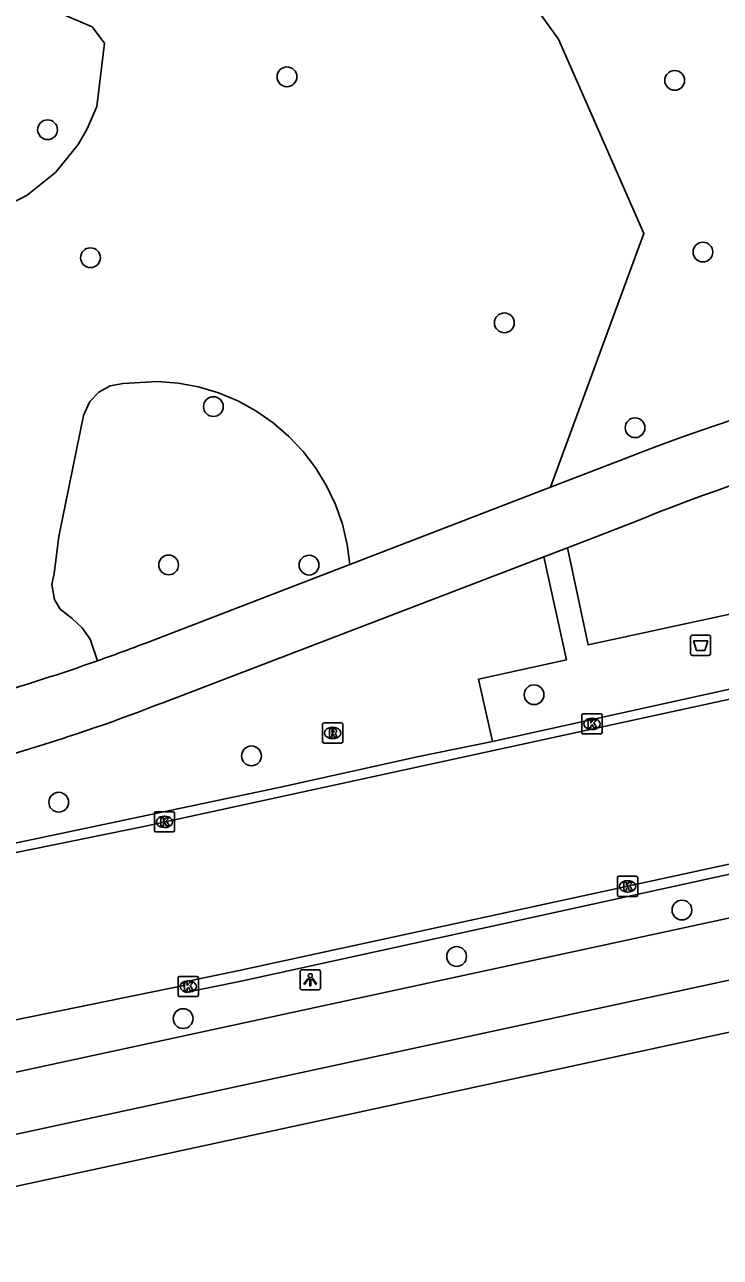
# Model space of a CAD drawing. Extents: x 160203 to 161526, y 379529 to 381797.
# Drawn here: x 160941.4 to 160975.7, y 380870.6 to 380931.5 of the extents above; entities that cross this region are included whole.
import ezdxf

# ---------------------------------------------------------------- set-up
doc = ezdxf.new("R2010")
doc.units = 0
for name, color, linetype in [('IMGEO_Afvalbak', 7, 'Continuous'), ('IMGEO_Boom', 7, 'Continuous'), ('IMGEO_Fietspad_gesloten', 7, 'Continuous'), ('IMGEO_Kolk', 7, 'Continuous'), ('IMGEO_Lichtpunt', 7, 'Continuous'), ('IMGEO_Loofbos', 7, 'Continuous'), ('IMGEO_Rijbaan_lokaal_gesloten', 7, 'Continuous'), ('IMGEO_Rijbaan_lokaal_open', 7, 'Continuous'), ('IMGEO_Rioolput', 7, 'Continuous'), ('IMGEO_Voetpad_open', 7, 'Continuous')]:
    doc.layers.add(name, color=color, linetype=linetype)

msp = doc.modelspace()

# ---------------------------------------------------------------- linework, layer by layer
at = {"layer": 'IMGEO_Afvalbak'}
for p, q in [((160974.263, 380900.438), (160974.263, 380901.238)), ((160974.263, 380901.238), (160974.263, 380900.438)), ((160974.363, 380901.338), (160975.153, 380901.338)), ((160975.153, 380901.338), (160974.363, 380901.338)), ((160975.253, 380901.238), (160975.253, 380900.438)), ((160975.253, 380900.438), (160975.253, 380901.238)), ((160975.153, 380900.338), (160974.363, 380900.338)), ((160974.363, 380900.338), (160975.153, 380900.338))]:
    msp.add_line(p, q, dxfattribs=at)
msp.add_lwpolyline([(160974.406, 380901.052), (160975.11, 380901.052), (160974.961, 380900.582), (160974.555, 380900.582), (160974.406, 380901.052)], dxfattribs=at)
for centre, start, end in [((160974.363, 380901.238), 90, 180), ((160974.363, 380901.238), 90, 180), ((160975.153, 380901.238), 0, 90), ((160975.153, 380901.238), 360, 90), ((160974.363, 380900.438), 180, 270), ((160974.363, 380900.438), 180, 270), ((160975.153, 380900.438), 270, 0), ((160975.153, 380900.438), 270, 0)]:
    msp.add_arc(centre, 0.1, start, end, dxfattribs=at)
at = {"layer": 'IMGEO_Boom'}
for centre in [(160954.322, 380928.941), (160973.477, 380928.762), (160942.491, 380926.323), (160974.872, 380920.276), (160944.612, 380919.998), (160965.062, 380916.778), (160950.685, 380912.638), (160971.519, 380911.59), (160948.472, 380904.808), (160955.41, 380904.8), (160966.53, 380898.391), (160952.567, 380895.369), (160943.044, 380893.079), (160973.836, 380887.748), (160962.701, 380885.451), (160949.192, 380882.38)]:
    msp.add_circle(centre, 0.489, dxfattribs=at)
at = {"layer": 'IMGEO_Fietspad_gesloten'}
for points in [[(160967.341, 380908.652), (160970.954, 380910.044)], [(160957.421, 380904.831), (160967.341, 380908.652)], [(160968.183, 380905.66), (160971.301, 380906.855)], [(160967.008, 380905.21), (160968.183, 380905.66)], [(160957.421, 380904.831), (160947.297, 380900.931)], [(160948.18, 380897.997), (160967.008, 380905.21)]]:
    msp.add_lwpolyline(points, dxfattribs=at)
for centre, radius, start, end in [((161007.514, 380817.333), 99.659, 96.53298, 111.52133), ((161005.888, 380823.224), 90.501, 97.03317, 112.4686), ((160914.285, 380987.094), 92.27, 289.42005, 290.96365), ((160912.5, 380991.879), 97.377, 282.60693, 289.47414), ((160914.739, 380983.562), 91.868, 282.46011, 291.34703)]:
    msp.add_arc(centre, radius, start, end, dxfattribs=at)
at = {"layer": 'IMGEO_Kolk'}
for p, q in [((160968.962, 380897.451), (160969.814, 380897.451)), ((160968.887, 380896.525), (160968.887, 380897.377)), ((160969.375, 380897.231), (160969.4, 380897.231)), ((160969.888, 380897.377), (160969.888, 380896.525)), ((160969.814, 380896.451), (160968.962, 380896.451)), ((160969.398, 380896.671), (160969.373, 380896.671)), ((160947.843, 380892.607), (160948.695, 380892.607)), ((160947.768, 380891.681), (160947.768, 380892.533)), ((160948.256, 380892.387), (160948.281, 380892.387)), ((160948.769, 380892.533), (160948.769, 380891.681)), ((160948.695, 380891.607), (160947.843, 380891.607)), ((160948.279, 380891.827), (160948.254, 380891.827)), ((160970.651, 380888.492), (160970.651, 380889.344)), ((160970.726, 380889.418), (160971.578, 380889.418)), ((160971.139, 380889.198), (160971.164, 380889.198)), ((160971.652, 380889.344), (160971.652, 380888.492)), ((160971.578, 380888.418), (160970.726, 380888.418)), ((160971.162, 380888.638), (160971.137, 380888.638)), ((160948.941, 380883.543), (160948.941, 380884.395)), ((160949.016, 380884.469), (160949.868, 380884.469)), ((160949.429, 380884.249), (160949.454, 380884.249)), ((160949.942, 380884.395), (160949.942, 380883.543)), ((160949.868, 380883.469), (160949.016, 380883.469)), ((160949.452, 380883.689), (160949.427, 380883.689))]:
    msp.add_line(p, q, dxfattribs=at)
for points in [[(160968.962, 380897.451), (160969.814, 380897.451)], [(160968.887, 380896.525), (160968.887, 380897.377)], [(160969.208, 380897.151), (160969.331, 380897.151), (160969.331, 380897), (160969.461, 380897.151), (160969.625, 380897.151), (160969.479, 380897), (160969.632, 380896.751), (160969.48, 380896.751), (160969.395, 380896.915), (160969.331, 380896.848), (160969.331, 380896.751), (160969.208, 380896.751), (160969.208, 380897.151)], [(160969.888, 380897.377), (160969.888, 380896.525)], [(160969.814, 380896.451), (160968.962, 380896.451)], [(160947.843, 380892.607), (160948.695, 380892.607)], [(160947.768, 380891.681), (160947.768, 380892.533)], [(160948.089, 380892.307), (160948.212, 380892.307), (160948.212, 380892.156), (160948.342, 380892.307), (160948.506, 380892.307), (160948.36, 380892.156), (160948.513, 380891.907), (160948.361, 380891.907), (160948.276, 380892.071), (160948.212, 380892.004), (160948.212, 380891.907), (160948.089, 380891.907), (160948.089, 380892.307)], [(160948.769, 380892.533), (160948.769, 380891.681)], [(160948.695, 380891.607), (160947.843, 380891.607)], [(160970.651, 380888.492), (160970.651, 380889.344)], [(160970.726, 380889.418), (160971.578, 380889.418)], [(160970.972, 380889.118), (160971.095, 380889.118), (160971.095, 380888.967), (160971.225, 380889.118), (160971.389, 380889.118), (160971.243, 380888.967), (160971.396, 380888.718), (160971.244, 380888.718), (160971.159, 380888.882), (160971.095, 380888.815), (160971.095, 380888.718), (160970.972, 380888.718), (160970.972, 380889.118)], [(160971.652, 380889.344), (160971.652, 380888.492)], [(160971.578, 380888.418), (160970.726, 380888.418)], [(160948.941, 380883.543), (160948.941, 380884.395)], [(160949.016, 380884.469), (160949.868, 380884.469)], [(160949.262, 380884.169), (160949.385, 380884.169), (160949.385, 380884.018), (160949.515, 380884.169), (160949.679, 380884.169), (160949.533, 380884.018), (160949.686, 380883.769), (160949.534, 380883.769), (160949.449, 380883.933), (160949.385, 380883.866), (160949.385, 380883.769), (160949.262, 380883.769), (160949.262, 380884.169)], [(160949.942, 380884.395), (160949.942, 380883.543)], [(160949.868, 380883.469), (160949.016, 380883.469)]]:
    msp.add_lwpolyline(points, dxfattribs=at)
for centre, start, end in [((160968.964, 380897.375), 91.55205, 178.44795), ((160968.964, 380897.375), 91.55205, 178.44795), ((160969.812, 380897.375), 1.55205, 88.44795), ((160969.812, 380897.375), 1.55205, 88.44795), ((160968.964, 380896.527), 181.55205, 268.44795), ((160968.964, 380896.527), 181.55205, 268.44795), ((160969.812, 380896.527), 271.55205, 358.44795), ((160969.812, 380896.527), 271.55205, 358.44795), ((160947.845, 380892.531), 91.55205, 178.44795), ((160947.845, 380892.531), 91.55205, 178.44795), ((160948.693, 380892.531), 1.55205, 88.44795), ((160948.693, 380892.531), 1.55205, 88.44795), ((160947.845, 380891.683), 181.55205, 268.44795), ((160947.845, 380891.683), 181.55205, 268.44795), ((160948.693, 380891.683), 271.55205, 358.44795), ((160948.693, 380891.683), 271.55205, 358.44795), ((160970.728, 380889.342), 91.55205, 178.44795), ((160970.728, 380889.342), 91.55205, 178.44795), ((160971.576, 380889.342), 1.55205, 88.44795), ((160971.576, 380889.342), 1.55205, 88.44795), ((160970.728, 380888.494), 181.55205, 268.44795), ((160970.728, 380888.494), 181.55205, 268.44795), ((160971.576, 380888.494), 271.55205, 358.44795), ((160971.576, 380888.494), 271.55205, 358.44795), ((160949.018, 380884.393), 91.55205, 178.44795), ((160949.018, 380884.393), 91.55205, 178.44795), ((160949.866, 380884.393), 1.55205, 88.44795), ((160949.866, 380884.393), 1.55205, 88.44795), ((160949.018, 380883.545), 181.55205, 268.44795), ((160949.018, 380883.545), 181.55205, 268.44795), ((160949.866, 380883.545), 271.55205, 358.44795), ((160949.866, 380883.545), 271.55205, 358.44795)]:
    msp.add_arc(centre, 0.0765, start, end, dxfattribs=at)
for centre, major_axis, ratio, start_param, end_param in [((160969.374, 380896.951), (-0.387, 0.002), 0.722429, 4.712389, 7.853982), ((160969.399, 380896.951), (-0.39, 0.002), 0.717154, 1.570796, 4.712389), ((160948.255, 380892.107), (-0.387, 0.002), 0.722429, 4.712389, 7.853982), ((160948.28, 380892.107), (-0.39, 0.002), 0.717154, 1.570796, 4.712389), ((160971.138, 380888.918), (-0.387, 0.002), 0.722429, 4.712389, 7.853982), ((160971.163, 380888.918), (-0.39, 0.002), 0.717154, 1.570796, 4.712389), ((160949.428, 380883.969), (-0.387, 0.002), 0.722429, 4.712389, 7.853982), ((160949.453, 380883.969), (-0.39, 0.002), 0.717154, 1.570796, 4.712389)]:
    msp.add_ellipse(centre, major_axis=major_axis, ratio=ratio, start_param=start_param, end_param=end_param, dxfattribs=at)
at = {"layer": 'IMGEO_Lichtpunt'}
for p, q in [((160954.974, 380884.704), (160954.974, 380883.897)), ((160954.974, 380884.704), (160954.974, 380883.897)), ((160955.876, 380884.799), (160955.068, 380884.799)), ((160955.876, 380884.799), (160955.068, 380884.799)), ((160955.97, 380883.897), (160955.97, 380884.704)), ((160955.97, 380883.897), (160955.97, 380884.704)), ((160955.068, 380883.803), (160955.876, 380883.803)), ((160955.068, 380883.803), (160955.876, 380883.803))]:
    msp.add_line(p, q, dxfattribs=at)
for points in [[(160955.348, 380884.368), (160955.387, 380884.34), (160955.199, 380884.078), (160955.161, 380884.105), (160955.348, 380884.368)], [(160955.45, 380884.32), (160955.497, 380884.32), (160955.497, 380883.998), (160955.45, 380883.998), (160955.45, 380884.32)], [(160955.56, 380884.34), (160955.598, 380884.367), (160955.785, 380884.105), (160955.746, 380884.077), (160955.56, 380884.34)]]:
    msp.add_lwpolyline(points, dxfattribs=at)
msp.add_circle((160955.473, 380884.502), 0.0994, dxfattribs=at)
for centre, start, end in [((160955.068, 380884.704), 90, 180), ((160955.068, 380884.704), 90, 180), ((160955.876, 380884.704), 0, 90), ((160955.876, 380884.704), 0, 90), ((160955.068, 380883.897), 180, 270), ((160955.068, 380883.897), 180, 270), ((160955.876, 380883.897), 270, 0), ((160955.876, 380883.897), 270, 360)]:
    msp.add_arc(centre, 0.0946, start, end, dxfattribs=at)
at = {"layer": 'IMGEO_Loofbos'}
for points in [[(160967.127, 380939.003), (160965.901, 380938.176), (160964.616, 380937.451), (160964.049, 380935.928), (160967.735, 380930.807), (160971.954, 380921.194), (160967.341, 380908.652)], [(160939.226, 380932.223), (160942.341, 380932.214), (160943.23, 380932.038), (160944.694, 380931.408), (160945.304, 380930.612), (160944.924, 380927.479), (160944.455, 380926.376), (160944.006, 380925.6), (160942.879, 380924.21), (160941.487, 380923.085), (160939.891, 380922.273), (160928.17, 380919.895), (160919.367, 380917.547), (160918.035, 380917.472), (160916.973, 380917.663), (160916.463, 380917.841), (160915.513, 380918.35), (160915.083, 380918.677), (160914.689, 380919.047), (160914.028, 380919.899), (160911.488, 380924.249), (160909.792, 380930.148), (160910.755, 380931.004), (160911.191, 380933.321)], [(160944.964, 380900.073), (160944.594, 380901.146), (160944.205, 380901.699), (160943.709, 380902.159), (160943.117, 380902.622), (160942.83, 380903.104), (160942.702, 380903.839), (160942.811, 380904.389), (160943.055, 380906.211), (160944.275, 380912.19), (160944.581, 380912.888), (160945.023, 380913.357), (160945.589, 380913.666), (160946.223, 380913.786), (160947.919, 380913.883), (160948.944, 380913.798), (160949.954, 380913.607), (160950.939, 380913.312), (160951.888, 380912.915), (160952.79, 380912.421), (160953.636, 380911.836), (160954.415, 380911.165), (160955.121, 380910.416), (160955.744, 380909.598), (160956.278, 380908.719), (160956.718, 380907.79), (160957.058, 380906.819), (160957.294, 380905.818), (160957.421, 380904.831)]]:
    msp.add_lwpolyline(points, dxfattribs=at)
at = {"layer": 'IMGEO_Rijbaan_lokaal_gesloten'}
for points in [[(161016.752, 380906.499), (161015.191, 380906.22), (161014.134, 380906.028), (161013.515, 380905.916), (161011.865, 380905.573), (161010.494, 380905.307), (161008.844, 380905.015), (161007.333, 380904.685), (161005.099, 380904.266), (161003.55, 380903.923), (161001.748, 380903.53), (161000, 380903.205), (160999.158, 380903.048), (160996.01, 380902.388), (160993.598, 380901.867), (160991.224, 380901.373), (160985.297, 380900.144), (160947.244, 380891.883), (160898.866, 380882.024)], [(160949.222, 380884.017), (160949.188, 380884.182), (160951.961, 380884.754), (160975.331, 380889.837), (160991.294, 380893.301), (160997.351, 380894.543), (161000, 380895.086), (161008.25, 380896.783), (161008.303, 380896.34)], [(160989.422, 380892.423), (160952.058, 380884.239), (160949.297, 380883.674), (160949.222, 380884.017)], [(160949.222, 380884.017), (160939.286, 380881.995), (160930.128, 380880.09), (160925.348, 380879.101), (160916.804, 380877.421), (160910.051, 380876.077), (160907.28, 380875.551), (160901.965, 380874.532), (160894.008, 380873.027), (160886.981, 380871.728), (160886.332, 380871.616), (160884.793, 380871.339), (160882.6, 380870.578)]]:
    msp.add_lwpolyline(points, dxfattribs=at)
at = {"layer": 'IMGEO_Rijbaan_lokaal_open'}
for points in [[(160982.013, 380899.947), (160964.472, 380896.088)], [(160964.472, 380896.088), (160960.833, 380895.342), (160954.002, 380893.819), (160938.378, 380890.521), (160922.193, 380887.127), (160906.72, 380884.039), (160895.18, 380881.823), (160882.43, 380879.507), (160869.031, 380877.045), (160860.784, 380875.676)], [(160938.174, 380879.145), (160988.172, 380889.958)], [(160986.074, 380886.418), (160938.74, 380876.184)]]:
    msp.add_lwpolyline(points, dxfattribs=at)
at = {"layer": 'IMGEO_Rioolput'}
for p, q in [((160956.078, 380896.076), (160956.078, 380896.928)), ((160956.153, 380897.002), (160957.005, 380897.002)), ((160957.079, 380896.928), (160957.079, 380896.076)), ((160956.589, 380896.222), (160956.564, 380896.222)), ((160956.566, 380896.782), (160956.591, 380896.782)), ((160957.005, 380896.002), (160956.153, 380896.002))]:
    msp.add_line(p, q, dxfattribs=at)
for points in [[(160956.078, 380896.076), (160956.078, 380896.928)], [(160956.153, 380897.002), (160957.005, 380897.002)], [(160957.079, 380896.928), (160957.079, 380896.076)], [(160956.667, 380896.7), (160956.415, 380896.702), (160956.415, 380896.302)], [(160956.415, 380896.302), (160956.539, 380896.302), (160956.539, 380896.464), (160956.55, 380896.464)], [(160956.593, 380896.621), (160956.539, 380896.621), (160956.539, 380896.54)], [(160956.539, 380896.54), (160956.591, 380896.54)], [(160956.597, 380896.435), (160956.668, 380896.302), (160956.808, 380896.302), (160956.743, 380896.428)], [(160957.005, 380896.002), (160956.153, 380896.002)]]:
    msp.add_lwpolyline(points, dxfattribs=at)
for centre, radius, start, end in [((160956.155, 380896.926), 0.0765, 91.55205, 178.44795), ((160956.155, 380896.926), 0.0765, 91.55205, 178.44795), ((160957.003, 380896.926), 0.0765, 1.55205, 88.44795), ((160957.003, 380896.926), 0.0765, 1.55205, 88.44795), ((160956.549, 380896.411), 0.0533, 26.02933, 88.69889), ((160956.575, 380896.729), 0.19, 274.7715, 282.96867), ((160956.599, 380896.525), 0.0964, 77.00612, 93.18647), ((160956.613, 380896.582), 0.0378, 276.66336, 79.67722), ((160956.666, 380896.59), 0.109, 350.36119, 89.41601), ((160956.664, 380896.59), 0.112, 277.58423, 350.98172), ((160956.648, 380896.375), 0.108, 29.51342, 73.79051), ((160956.155, 380896.078), 0.0765, 181.55205, 268.44795), ((160956.155, 380896.078), 0.0765, 181.55205, 268.44795), ((160957.003, 380896.078), 0.0765, 271.55205, 358.44795), ((160957.003, 380896.078), 0.0765, 271.55205, 358.44795)]:
    msp.add_arc(centre, radius, start, end, dxfattribs=at)
for centre, major_axis, ratio, start_param, end_param in [((160956.565, 380896.502), (-0.387, 0.002), 0.722429, 4.712389, 7.853982), ((160956.59, 380896.502), (-0.39, 0.002), 0.717154, 1.570796, 4.712389)]:
    msp.add_ellipse(centre, major_axis=major_axis, ratio=ratio, start_param=start_param, end_param=end_param, dxfattribs=at)
at = {"layer": 'IMGEO_Voetpad_open'}
for points in [[(160968.183, 380905.66), (160969.195, 380900.858), (160981.227, 380903.464), (160982.013, 380899.947)], [(160967.008, 380905.21), (160968.125, 380900.122), (160963.79, 380899.159), (160964.472, 380896.088)], [(160939.893, 380873.87), (160978.543, 380882.221)]]:
    msp.add_lwpolyline(points, dxfattribs=at)

doc.saveas('drawing.dxf')
